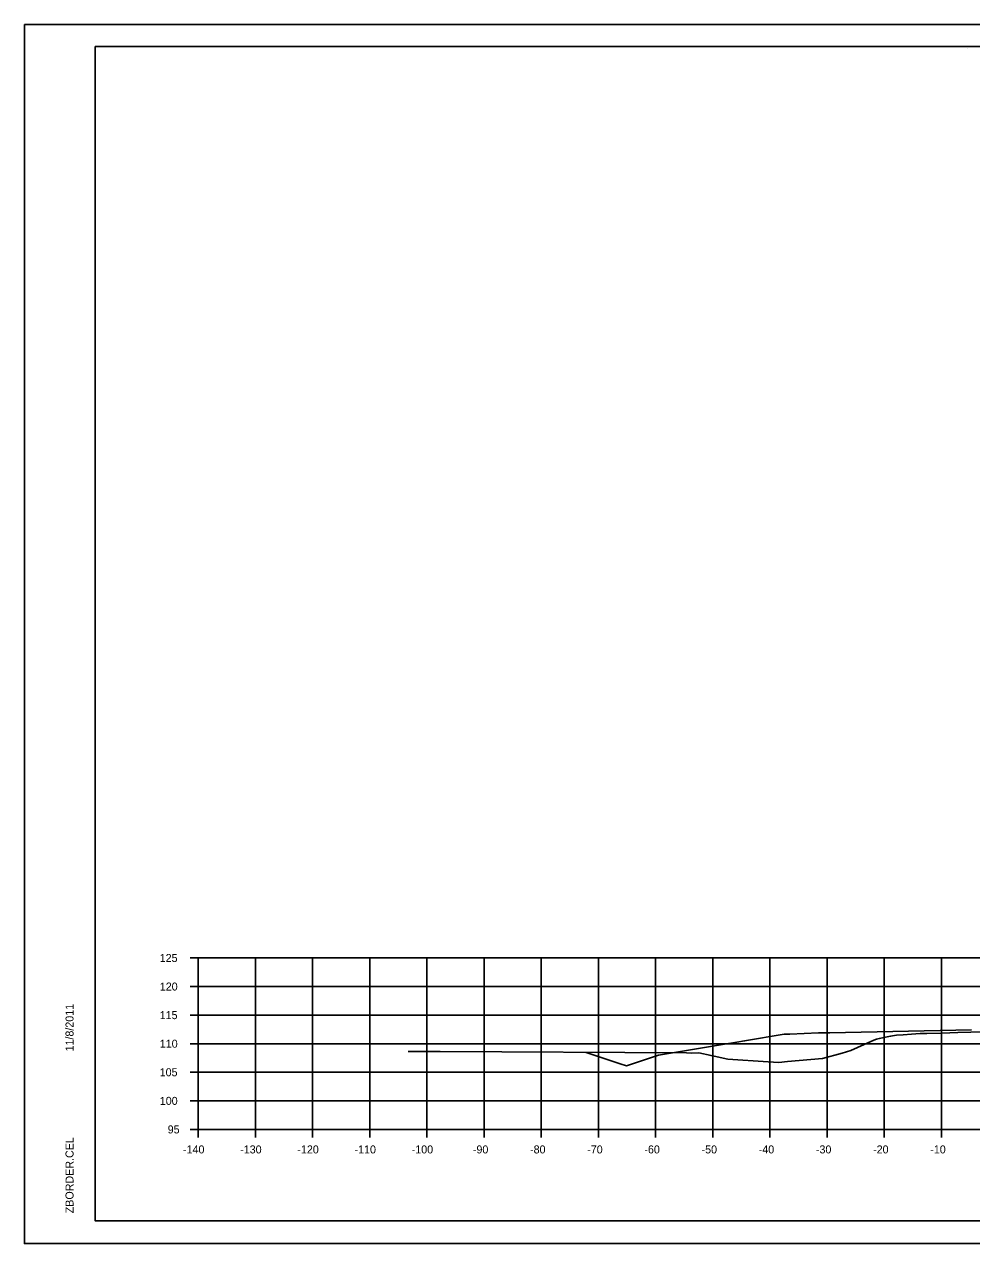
# Model space of a CAD drawing. Extents: x 1175611 to 1176402, y -433344 to -416213.
# Drawn here: x 1175973.9 to 1176139.6, y -424372.4 to -424159.1 of the extents above; entities that cross this region are included whole.
import ezdxf

# ---------------------------------------------------------------- set-up
doc = ezdxf.new("R2010")
doc.units = 0
doc.layers.add('R_No Plot', color=7, linetype='Continuous')

msp = doc.modelspace()

# ---------------------------------------------------------------- linework, layer by layer
at = {"layer": 'R_No Plot'}
for p, q in [((1175973.89, -424159.09), (1176307.23, -424159.09)), ((1175986.29, -424162.99), (1176302.47, -424162.99)), ((1175986.29, -424368.45), (1175986.29, -424162.99)), ((1176138.81, -424163.25), (1176138.81, -424163.25)), ((1176138.81, -424163.25), (1176138.81, -424163.25)), ((1176002.89, -424322.45), (1176004.29, -424322.45)), ((1176004.29, -424322.45), (1176284.29, -424322.45)), ((1176004.29, -424352.45), (1176004.29, -424322.45)), ((1176004.29, -424352.45), (1176004.29, -424322.45)), ((1176014.29, -424352.45), (1176014.29, -424322.45)), ((1176024.29, -424352.45), (1176024.29, -424322.45)), ((1176034.29, -424352.45), (1176034.29, -424322.45)), ((1176044.29, -424352.45), (1176044.29, -424322.45)), ((1176054.29, -424352.45), (1176054.29, -424322.45)), ((1176064.29, -424352.45), (1176064.29, -424322.45)), ((1176074.29, -424352.45), (1176074.29, -424322.45)), ((1176084.29, -424352.45), (1176084.29, -424322.45)), ((1176094.29, -424352.45), (1176094.29, -424322.45)), ((1176104.29, -424352.45), (1176104.29, -424322.45)), ((1176114.29, -424352.45), (1176114.29, -424322.45)), ((1176124.29, -424352.45), (1176124.29, -424322.45)), ((1176134.29, -424352.45), (1176134.29, -424322.45)), ((1176002.89, -424327.45), (1176004.29, -424327.45)), ((1176004.29, -424327.45), (1176284.29, -424327.45)), ((1176002.89, -424332.45), (1176004.29, -424332.45)), ((1176004.29, -424332.45), (1176284.29, -424332.45)), ((1176002.89, -424337.45), (1176004.29, -424337.45)), ((1176004.29, -424337.45), (1176284.29, -424337.45)), ((1176002.89, -424342.45), (1176004.29, -424342.45)), ((1176004.29, -424342.45), (1176284.29, -424342.45)), ((1176002.89, -424347.45), (1176004.29, -424347.45)), ((1176004.29, -424347.45), (1176284.29, -424347.45)), ((1176002.89, -424352.45), (1176004.29, -424352.45)), ((1176004.29, -424352.45), (1176284.29, -424352.45)), ((1176004.29, -424352.45), (1176284.29, -424352.45)), ((1176004.29, -424353.85), (1176004.29, -424352.45)), ((1176014.29, -424353.85), (1176014.29, -424352.45)), ((1176024.29, -424353.85), (1176024.29, -424352.45)), ((1176034.29, -424353.85), (1176034.29, -424352.45)), ((1176044.29, -424353.85), (1176044.29, -424352.45)), ((1176054.29, -424353.85), (1176054.29, -424352.45)), ((1176064.29, -424353.85), (1176064.29, -424352.45)), ((1176074.29, -424353.85), (1176074.29, -424352.45)), ((1176084.29, -424353.85), (1176084.29, -424352.45)), ((1176094.29, -424353.85), (1176094.29, -424352.45)), ((1176104.29, -424353.85), (1176104.29, -424352.45)), ((1176114.29, -424353.85), (1176114.29, -424352.45)), ((1176124.29, -424353.85), (1176124.29, -424352.45)), ((1176134.29, -424353.85), (1176134.29, -424352.45)), ((1175986.29, -424368.45), (1175986.29, -424368.45)), ((1176302.47, -424368.45), (1175986.29, -424368.45)), ((1175973.89, -424372.43), (1176307.23, -424372.43))]:
    msp.add_line(p, q, dxfattribs=at)
for points in [[(1175973.89, -424159.09), (1176307.23, -424159.09), (1176307.23, -424372.43), (1175973.89, -424372.43)], [(1176220.21, -424162.99), (1176220.21, -424172.87), (1176255.95, -424172.87), (1176255.95, -424175.79), (1176279.15, -424175.79), (1176279.15, -424199), (1176302.47, -424199), (1176302.47, -424368.45), (1175986.29, -424368.45), (1175986.29, -424162.99)]]:
    msp.add_lwpolyline(points, close=True, dxfattribs=at)
for points in [[(1176041.01, -424338.8), (1176041.08, -424338.8), (1176044.06, -424338.81), (1176046.58, -424338.82), (1176089.67, -424339.07), (1176090.6, -424339.08), (1176091.84, -424339.07), (1176093.99, -424339.54), (1176096.94, -424340.17), (1176103.98, -424340.62), (1176105.86, -424340.72), (1176107.36, -424340.59), (1176113.47, -424340.05), (1176116.9, -424339.08), (1176118.42, -424338.65), (1176122.48, -424336.86), (1176122.94, -424336.65), (1176123.42, -424336.56), (1176125.4, -424336.16), (1176126.44, -424335.94), (1176127.6, -424335.88), (1176129.03, -424335.79), (1176130.57, -424335.69), (1176131.73, -424335.67), (1176134.35, -424335.59), (1176137.13, -424335.51), (1176139.44, -424335.44), (1176142.08, -424335.38)], [(1176072.15, -424338.98), (1176078.07, -424340.95), (1176079.22, -424341.34), (1176083.92, -424339.77), (1176084.79, -424339.48), (1176096.32, -424337.56), (1176098.52, -424337.19), (1176099.84, -424336.97), (1176106.79, -424335.81), (1176107.75, -424335.77), (1176112.79, -424335.57), (1176113.11, -424335.56), (1176114.79, -424335.53), (1176139.57, -424335.04)]]:
    msp.add_lwpolyline(points, dxfattribs=at)

# ---------------------------------------------------------------- texts
for s, p in [('125', (1175997.55, -424323.15)), ('120', (1175997.57, -424328.15)), ('115', (1175997.55, -424333.15)), ('110', (1175997.57, -424338.15)), ('105', (1175997.55, -424343.15)), ('100', (1175997.57, -424348.15)), ('95', (1175998.95, -424353.15)), ('-140', (1176001.63, -424356.65)), ('-130', (1176011.63, -424356.65)), ('-120', (1176021.63, -424356.65)), ('-110', (1176031.63, -424356.65)), ('-100', (1176041.63, -424356.65)), ('-90', (1176052.33, -424356.65)), ('-80', (1176062.33, -424356.65)), ('-70', (1176072.33, -424356.65)), ('-60', (1176082.33, -424356.65)), ('-50', (1176092.33, -424356.65)), ('-40', (1176102.33, -424356.65)), ('-30', (1176112.33, -424356.65)), ('-20', (1176122.33, -424356.65)), ('-10', (1176132.33, -424356.65))]:
    msp.add_text(s, height=1.4, dxfattribs=at).set_placement(p)
for s, p in [('11/8/2011', (1175982.48, -424338.81)), ('ZBORDER.CEL', (1175982.48, -424367.12))]:
    msp.add_text(s, height=1.4, rotation=90, dxfattribs=at).set_placement(p)

doc.saveas('drawing.dxf')
